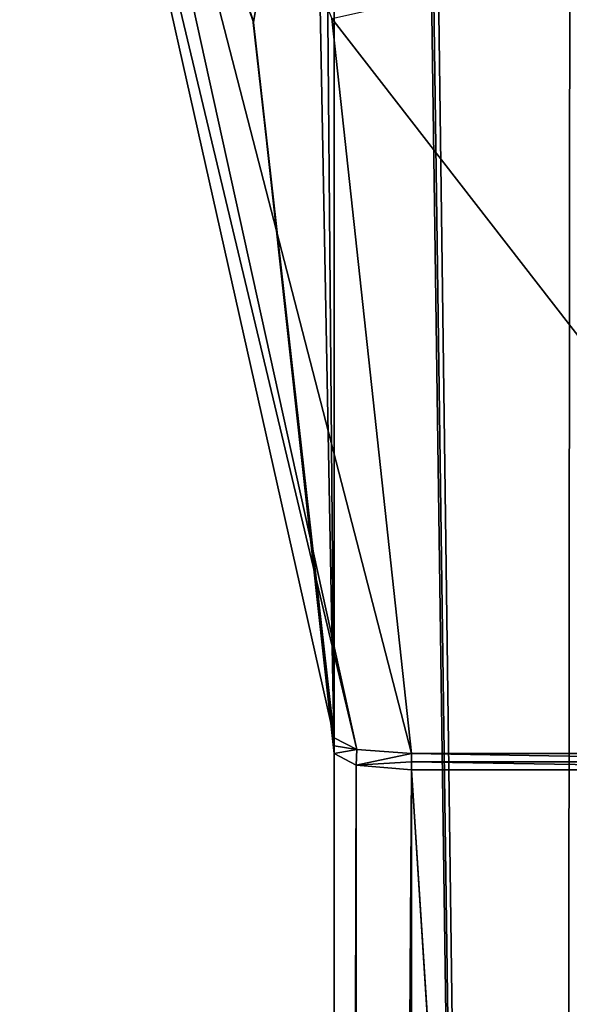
# Model space of a CAD drawing. Header units: millimetres. Extents: x -185 to 185, y -678 to 20.
# Tile 366 of 482: x -6.22 to -4.09, y -42.68 to -38.86. Entities that reach past the tile are written whole.
import ezdxf

# ---------------------------------------------------------------- set-up
doc = ezdxf.new("R2010")
doc.units = ezdxf.units.MM
doc.header["$LTSCALE"] = 65.185185
for name, color, linetype in [('358', 7, 'CONTINUOUS'), ('359', 7, 'CONTINUOUS'), ('362', 7, 'CONTINUOUS'), ('371', 7, 'CONTINUOUS'), ('443', 7, 'CONTINUOUS'), ('444', 7, 'CONTINUOUS'), ('445', 7, 'CONTINUOUS'), ('446', 7, 'CONTINUOUS'), ('537', 7, 'CONTINUOUS'), ('538', 7, 'CONTINUOUS')]:
    doc.layers.add(name, color=color, linetype=linetype)

msp = doc.modelspace()

# ---------------------------------------------------------------- linework, layer by layer
at = {"layer": '358', "linetype": 'CONTINUOUS'}
for points in [[(-5, -18.2021, 9.5387), (-5.1998, -18.4572, 8.7146), (-5, -41.7104, 9.5387), (-5, -18.2021, 9.5387)], [(-5, -41.7104, 9.5387), (-5.1998, -18.4572, 8.7146), (-5.0806, -37.4361, 9.006), (-5, -41.7104, 9.5387)]]:
    msp.add_3dface(points, dxfattribs=at)
at = {"layer": '359', "linetype": 'CONTINUOUS'}
for points in [[(-5, -15.4223, 13.5814), (-5, -41.7104, 9.5387), (-5, -11.7635, 16.85), (-5, -15.4223, 13.5814)], [(-5, -11.7635, 16.85), (-5, -41.7104, 9.5387), (-5, -74.7, 16.85), (-5, -11.7635, 16.85)], [(-5, -18.2021, 9.5387), (-5, -41.7104, 9.5387), (-5, -15.4223, 13.5814), (-5, -18.2021, 9.5387)], [(-5, -74.7, 16.85), (-5, -41.7104, 9.5387), (-5, -74.7, -5.343), (-5, -74.7, 16.85)], [(-5, -74.7, -5.343), (-5, -41.7104, 9.5387), (-5, -74.5447, -5.7826), (-5, -74.7, -5.343)], [(-5, -74.5447, -5.7826), (-5, -41.7104, 9.5387), (-5, -74.1478, -6.0272), (-5, -74.5447, -5.7826)], [(-5, -74.1478, -6.0272), (-5, -41.7104, 9.5387), (-5, -41.7104, -13.0355), (-5, -74.1478, -6.0272)]]:
    msp.add_3dface(points, dxfattribs=at)
at = {"layer": '362', "linetype": 'CONTINUOUS'}
for points in [[(-4.0571, -6.3535, 19.0337), (-4.9632, -10.8898, 17.3182), (-4.1213, -74.7, 18.9713), (-4.0571, -6.3535, 19.0337)], [(-2, -74.7, 19.85), (-4.0571, -6.3535, 19.0337), (-4.1213, -74.7, 18.9713), (-2, -74.7, 19.85)], [(-4.9632, -10.8898, 17.3182), (-4.9909, -11.3399, 17.0834), (-4.1213, -74.7, 18.9713), (-4.9632, -10.8898, 17.3182)], [(-4.9909, -11.3399, 17.0834), (-5, -11.7635, 16.85), (-4.1213, -74.7, 18.9713), (-4.9909, -11.3399, 17.0834)], [(-5, -11.7635, 16.85), (-5, -74.7, 16.85), (-4.1213, -74.7, 18.9713), (-5, -11.7635, 16.85)]]:
    msp.add_3dface(points, dxfattribs=at)
at = {"layer": '371', "linetype": 'CONTINUOUS'}
for points in [[(-4.7001, -41.7104, -13.3424), (-2.8001, -41.7104, -13.3424), (-2.8, -41.7421, -13.3356), (-4.7001, -41.7104, -13.3424)], [(-4.7, -41.7421, -13.3356), (-4.7001, -41.7104, -13.3424), (-2.8, -41.7421, -13.3356), (-4.7, -41.7421, -13.3356)], [(-4.7, -41.7738, -13.3287), (-4.7, -41.7421, -13.3356), (-2.8, -41.7738, -13.3287), (-4.7, -41.7738, -13.3287)], [(-2.8, -41.7738, -13.3287), (-4.7, -41.7421, -13.3356), (-2.8, -41.7421, -13.3356), (-2.8, -41.7738, -13.3287)], [(-4.7, -74.2112, -6.3204), (-4.7, -41.7738, -13.3287), (-2.7984, -71.5634, -6.8925), (-4.7, -74.2112, -6.3204)], [(-2.7984, -71.5634, -6.8925), (-4.7, -41.7738, -13.3287), (-2.7996, -71.4458, -6.9179), (-2.7984, -71.5634, -6.8925)], [(-2.7996, -71.4458, -6.9179), (-4.7, -41.7738, -13.3287), (-2.8, -71.3286, -6.9432), (-2.7996, -71.4458, -6.9179)], [(-2.8, -71.3286, -6.9432), (-4.7, -41.7738, -13.3287), (-2.8, -41.7738, -13.3287), (-2.8, -71.3286, -6.9432)]]:
    msp.add_3dface(points, dxfattribs=at)
at = {"layer": '443', "linetype": 'CONTINUOUS'}
for points in [[(-5.0806, -37.4361, 9.006), (-6.218, -36.2164, 3.6487), (-5.3129, -38.8756, 6.4324), (-5.0806, -37.4361, 9.006)], [(-5, -41.7104, 9.5387), (-5.0806, -37.4361, 9.006), (-5.3129, -38.8756, 6.4324), (-5, -41.7104, 9.5387)]]:
    msp.add_3dface(points, dxfattribs=at)
at = {"layer": '444', "linetype": 'CONTINUOUS'}
for points in [[(-5.3129, -38.8756, 6.4324), (-6.218, -36.2164, 3.6487), (-5.3155, -38.864, -13.6511), (-5.3129, -38.8756, 6.4324)], [(-5.0001, -41.6492, -13.049), (-5.3129, -38.8756, 6.4324), (-5.3155, -38.864, -13.6511), (-5.0001, -41.6492, -13.049)], [(-5, -41.7104, -13.0355), (-5, -41.7104, 9.5387), (-5.3129, -38.8756, 6.4324), (-5, -41.7104, -13.0355)], [(-5, -41.7104, -13.0355), (-5.3129, -38.8756, 6.4324), (-5, -41.6798, -13.0422), (-5, -41.7104, -13.0355)], [(-5.3129, -38.8756, 6.4324), (-5.0001, -41.6492, -13.049), (-5, -41.6798, -13.0422), (-5.3129, -38.8756, 6.4324)]]:
    msp.add_3dface(points, dxfattribs=at)
at = {"layer": '445', "linetype": 'CONTINUOUS'}
for points in [[(-6.218, -36.2164, -14.224), (-6.1184, -36.2146, -14.4354), (-4.9123, -41.694, -13.256), (-6.218, -36.2164, -14.224)], [(-6.218, -36.2164, -14.224), (-5.0001, -41.6492, -13.049), (-5.3155, -38.864, -13.6511), (-6.218, -36.2164, -14.224)], [(-5.0001, -41.6492, -13.049), (-6.218, -36.2164, -14.224), (-4.9123, -41.694, -13.256), (-5.0001, -41.6492, -13.049)], [(-5.0091, -38.8602, -13.9443), (-4.7001, -41.7104, -13.3424), (-6.1184, -36.2146, -14.4354), (-5.0091, -38.8602, -13.9443)], [(-6.1184, -36.2146, -14.4354), (-4.7001, -41.7104, -13.3424), (-4.9123, -41.694, -13.256), (-6.1184, -36.2146, -14.4354)]]:
    msp.add_3dface(points, dxfattribs=at)
at = {"layer": '446', "linetype": 'CONTINUOUS'}
for points in [[(-2.8001, -41.7104, -13.3424), (-5.0091, -38.8602, -13.9443), (-3.1547, -38.4462, -13.9456), (-2.8001, -41.7104, -13.3424)], [(-2.8001, -41.7104, -13.3424), (-4.7001, -41.7104, -13.3424), (-5.0091, -38.8602, -13.9443), (-2.8001, -41.7104, -13.3424)]]:
    msp.add_3dface(points, dxfattribs=at)
at = {"layer": '537', "linetype": 'CONTINUOUS'}
for points in [[(-5, -41.6798, -13.0422), (-5.0001, -41.6492, -13.049), (-4.9123, -41.694, -13.256), (-5, -41.6798, -13.0422)], [(-5, -41.7104, -13.0355), (-5, -41.6798, -13.0422), (-4.9123, -41.694, -13.256), (-5, -41.7104, -13.0355)], [(-5, -41.7104, -13.0355), (-4.9123, -41.694, -13.256), (-4.9153, -41.7545, -13.2396), (-5, -41.7104, -13.0355)], [(-4.9123, -41.694, -13.256), (-4.7001, -41.7104, -13.3424), (-4.9153, -41.7545, -13.2396), (-4.9123, -41.694, -13.256)], [(-4.7001, -41.7104, -13.3424), (-4.7, -41.7421, -13.3356), (-4.9153, -41.7545, -13.2396), (-4.7001, -41.7104, -13.3424)], [(-4.7, -41.7421, -13.3356), (-4.7, -41.7738, -13.3287), (-4.9153, -41.7545, -13.2396), (-4.7, -41.7421, -13.3356)]]:
    msp.add_3dface(points, dxfattribs=at)
at = {"layer": '538', "linetype": 'CONTINUOUS'}
for points in [[(-5, -74.1478, -6.0272), (-5, -41.7104, -13.0355), (-4.9153, -41.7545, -13.2396), (-5, -74.1478, -6.0272)], [(-4.9121, -74.1926, -6.2345), (-5, -74.1478, -6.0272), (-4.9153, -41.7545, -13.2396), (-4.9121, -74.1926, -6.2345)], [(-4.7, -41.7738, -13.3287), (-4.9121, -74.1926, -6.2345), (-4.9153, -41.7545, -13.2396), (-4.7, -41.7738, -13.3287)], [(-4.7, -74.2112, -6.3204), (-4.9121, -74.1926, -6.2345), (-4.7, -41.7738, -13.3287), (-4.7, -74.2112, -6.3204)]]:
    msp.add_3dface(points, dxfattribs=at)

doc.saveas('drawing.dxf')
